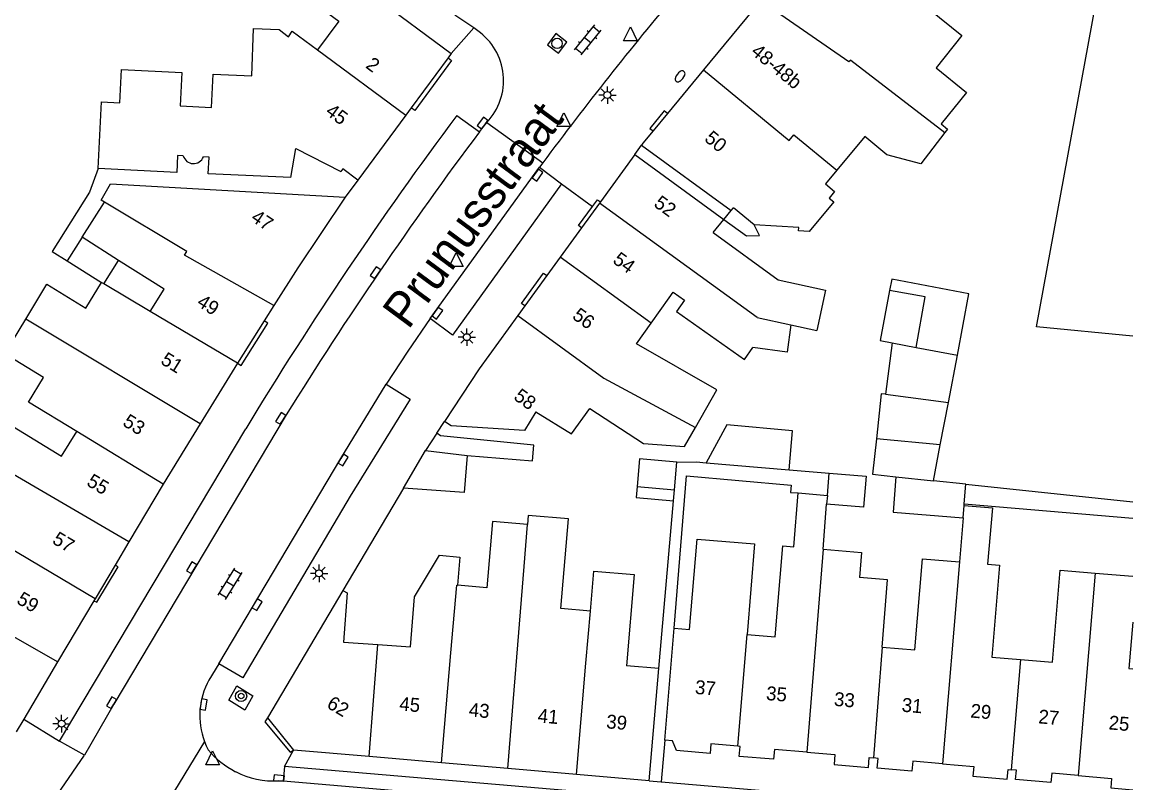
# Model space of a CAD drawing. Extents: x 131000 to 133014, y 396499 to 399001.
# Drawn here: x 132920 to 133000, y 396589.5 to 396644.3 of the extents above; entities that cross this region are included whole.
import ezdxf

# ---------------------------------------------------------------- set-up
doc = ezdxf.new("R2010")
doc.units = 0
for name, color, linetype in [('gg-afsc-erfafscheiding', 7, 'Continuous'), ('gg-afsc-muur', 7, 'Continuous'), ('gg-anno-huisnummerreeks BGT', 7, 'Continuous'), ('gg-anno-openbare ruimte label', 7, 'Continuous'), ('gg-bbg-bijgebouw', 7, 'Continuous'), ('gg-bbg-gedigitaliseerde bebouwing', 7, 'Continuous'), ('gg-bbg-gedigitaliseerde bebouwing onder overbouw', 7, 'Continuous'), ('gg-bbg-gedigitaliseerde bijgebouw', 7, 'Continuous'), ('gg-bbg-gedigitaliseerde overbouw', 7, 'Continuous'), ('gg-bbg-hoofdgebouw', 7, 'Continuous'), ('gg-bbg-luifel en loopbrug', 7, 'Continuous'), ('gg-bbg-pand overbouw', 7, 'Continuous'), ('gg-bbg-tussenscheiding', 7, 'Continuous'), ('gg-knt-verharding', 7, 'Continuous'), ('gg-knt-verharding nz', 7, 'Continuous'), ('gt-grn-weggrens', 7, 'Continuous'), ('gt-symb-boom', 7, 'Continuous'), ('gt-symb-brandkraan', 7, 'Continuous'), ('gt-symb-klinker verharding', 7, 'Continuous'), ('gt-symb-kolk', 7, 'Continuous'), ('gt-symb-lichtmast', 7, 'Continuous'), ('gt-symb-rioolschacht', 7, 'Continuous'), ('gt-symb-waterafsluiter', 7, 'Continuous')]:
    doc.layers.add(name, color=color, linetype=linetype)

# ---------------------------------------------------------------- blocks, each defined once
blk = doc.blocks.new('gt0-LMAST')
at = {"layer": 'gt-symb-lichtmast'}
for p, q in [((-0.182, 0.173), (-0.447, 0.438)), ((-0.005, 0.246), (-0.005, 0.621)), ((0.172, 0.173), (0.437, 0.438)), ((-0.255, -0.004), (-0.63, -0.004)), ((-0.182, -0.181), (-0.447, -0.446)), ((-0.005, -0.254), (-0.005, -0.629)), ((0.437, -0.446), (0.172, -0.181)), ((0.245, -0.004), (0.62, -0.004))]:
    blk.add_line(p, q, dxfattribs=at)
blk.add_circle((-0.005, -0.004), 0.25, dxfattribs=at)
blk = doc.blocks.new('gt0-KOLK')
at = {"layer": 'gt-symb-kolk'}
blk.add_lwpolyline([(0, 0), (0.375, 0), (0.375, 0.4), (-0.375, 0.4), (-0.375, 0), (0, 0)], dxfattribs=at)
blk = doc.blocks.new('gt0-BR')
at = {"layer": 'gt-symb-brandkraan'}
for centre, radius, start, end in [((-0.244, 0), 0.206, 107.56694, 252.43307), ((0.599, -2.664), 3, 106.89205, 107.56694), ((0, -0.691), 0.938, 73.10799, 106.89205), ((-0.599, -2.664), 3, 72.43309, 73.10799), ((0.244, 0), 0.206, 287.56695, 72.43309), ((0.599, 2.664), 3, 252.43307, 253.10797), ((0, 0.691), 0.938, 253.10797, 286.89206), ((-0.599, 2.664), 3, 286.89206, 287.56695)]:
    blk.add_arc(centre, radius, start, end, dxfattribs=at)
blk = doc.blocks.new('gt0-WAFSL')
at = {"layer": 'gt-symb-waterafsluiter'}
for p, q in [((-0.5, -0.333), (0, 0.667)), ((0, 0.667), (0.5, -0.333)), ((0.5, -0.333), (-0.5, -0.333))]:
    blk.add_line(p, q, dxfattribs=at)
blk = doc.blocks.new('gt0-RS')
at = {"layer": 'gt-symb-rioolschacht'}
blk.add_lwpolyline([(-0.5, -0.5), (0.5, -0.5), (0.5, 0.5), (-0.5, 0.5)], close=True, dxfattribs=at)
blk.add_circle((0, 0), 0.375, dxfattribs=at)
blk = doc.blocks.new('gt0-KL1')
at = {"layer": 'gt-symb-klinker verharding'}
for p, q in [((-1.15, 0.3), (1.15, 0.3)), ((-1, -0.3), (-1, 0.3)), ((-0.5, 0.3), (-0.5, 0.45)), ((0, -0.3), (0, 0.3)), ((0.5, 0.3), (0.5, 0.45)), ((1, -0.3), (1, 0.3)), ((-1.15, -0.3), (1.15, -0.3)), ((-0.5, -0.45), (-0.5, -0.3)), ((0.5, -0.45), (0.5, -0.3))]:
    blk.add_line(p, q, dxfattribs=at)
blk = doc.blocks.new('gt0-BOOM')
at = {"layer": 'gt-symb-boom'}
for radius in [0.4, 0.2]:
    blk.add_circle((0, 0), radius, dxfattribs=at)

msp = doc.modelspace()

# ---------------------------------------------------------------- linework, layer by layer
at = {"layer": 'gg-afsc-erfafscheiding'}
for p, q in [((132949.871, 396614.704), (132950.42, 396615.54)), ((132950.14, 396614.527), (132949.871, 396614.704)), ((132966.96, 396600.669), (132967.856, 396611.634)), ((132975.258, 396612.075), (132978.123, 396611.821)), ((132965.85, 396597.753), (132966.909, 396609.842)), ((132987.865, 396609.623), (133000, 396608.598)), ((132966.28, 396592.61), (132966.027, 396589.606))]:
    msp.add_line(p, q, dxfattribs=at)
for points in [[(132925.463, 396633.78), (132924.856, 396632.06), (132922.165, 396627.805), (132923.242, 396627.124)], [(132970.552, 396630.102), (132972.162, 396628.931), (132973.116, 396628.959), (132972.733, 396629.716)], [(132952.05, 396613.11), (132956.766, 396612.712), (132956.856, 396613.843), (132950.14, 396614.527)], [(132967.153, 396612.631), (132968.567, 396612.651), (132969.268, 396612.58)], [(132967.856, 396611.634), (132975.391, 396610.961), (132975.347, 396610.45), (132975.907, 396610.403)]]:
    msp.add_lwpolyline(points, dxfattribs=at)
at = {"layer": 'gg-afsc-muur'}
for p, q in [((132947.47, 396610.76), (132943.09, 396603.38)), ((132987.985, 396611.036), (133000, 396609.776)), ((132966.027, 396589.606), (133000, 396586.725))]:
    msp.add_line(p, q, dxfattribs=at)
at = {"layer": 'gg-bbg-bijgebouw'}
for p, q in [((132947.47, 396610.76), (132949.06, 396613.46)), ((132949.06, 396613.46), (132952.05, 396613.11))]:
    msp.add_line(p, q, dxfattribs=at)
at = {"layer": 'gg-bbg-gedigitaliseerde bebouwing'}
for p, q in [((132924.313, 396628.818), (132925.919, 396631.358)), ((132925.919, 396631.358), (132925.675, 396631.505)), ((132971.079, 396630.742), (132971.246, 396630.943)), ((132972.733, 396629.716), (132971.246, 396630.943)), ((132969.771, 396629.153), (132970.552, 396630.102)), ((132926.942, 396627.156), (132924.313, 396628.818)), ((132925.874, 396625.466), (132925.706, 396625.566)), ((132929.22, 396623.482), (132925.874, 396625.466)), ((132965.313, 396622.64), (132966.605, 396624.469)), ((132964.257, 396621.151), (132965.313, 396622.64)), ((132975.375, 396622.503), (132977.238, 396622.095)), ((132959.563, 396614.664), (132960.887, 396616.489)), ((132957.003, 396616.237), (132959.563, 396614.664)), ((132975.584, 396606.532), (132975.907, 396610.403)), ((132975.907, 396610.403), (132977.997, 396610.229)), ((132977.689, 396606.356), (132977.946, 396609.597)), ((132987.78, 396608.617), (132987.513, 396605.447)), ((132951.522, 396605.787), (132951.348, 396603.756)), ((132964.087, 396604.532), (132963.519, 396597.955)), ((132997.28, 396604.635), (133000, 396604.408))]:
    msp.add_line(p, q, dxfattribs=at)
for points in [[(132934.24, 396645.927), (132940.123, 396646.387), (132942.814, 396644.395), (132941.278, 396642.32)], [(132936.537, 396640.438), (132936.661, 396643.863), (132938.509, 396643.796), (132939.187, 396643.257)], [(132939.187, 396643.257), (132939.45, 396643.658), (132941.278, 396642.32)], [(132925.463, 396633.78), (132925.705, 396638.565), (132927.025, 396638.499), (132927.147, 396640.913), (132931.499, 396640.693), (132931.377, 396638.278), (132933.643, 396638.164), (132933.765, 396640.579), (132936.537, 396640.438)], [(132986.47, 396636.377), (132984.736, 396634.115), (132982.287, 396634.761), (132980.69, 396636.08), (132978.683, 396633.651)], [(132986.199, 396636.983), (132986.659, 396636.611), (132986.47, 396636.377)], [(132931.604, 396634.68), (132931.196, 396634.701), (132931.135, 396633.493), (132925.463, 396633.78)], [(132939.356, 396633.114), (132933.401, 396633.379), (132933.462, 396634.586), (132933.048, 396634.607)], [(132978.683, 396633.651), (132977.863, 396632.658), (132978.522, 396632.114), (132978.133, 396631.644), (132978.462, 396631.373), (132976.692, 396629.229), (132975.931, 396629.273), (132975.945, 396629.531), (132972.733, 396629.716)], [(132925.675, 396631.505), (132926.359, 396632.658), (132943.27, 396631.71)], [(132969.771, 396629.153), (132974.456, 396625.753), (132977.875, 396625.004), (132977.238, 396622.095)], [(132929.22, 396623.482), (132930.229, 396625.078), (132926.942, 396627.156)], [(132920.256, 396622.932), (132921.782, 396625.437), (132924.58, 396623.725), (132925.706, 396625.566)], [(132966.605, 396624.469), (132966.893, 396624.877), (132967.71, 396624.3), (132967.133, 396623.484), (132972.034, 396620.022), (132972.636, 396620.875)], [(132923.928, 396614.834), (132920.454, 396616.95), (132921.537, 396618.73), (132918.736, 396620.436), (132920.256, 396622.932)], [(132975.375, 396622.503), (132975.114, 396620.545), (132972.636, 396620.875)], [(132968.489, 396615.119), (132970.045, 396617.833), (132964.257, 396621.151)], [(132917.05, 396616.584), (132922.834, 396613.045), (132923.928, 396614.834)], [(132960.887, 396616.489), (132964.765, 396613.963), (132967.705, 396613.751), (132968.489, 396615.119)], [(132987.855, 396609.51), (132989.887, 396609.338), (132989.545, 396605.277), (132990.397, 396605.206)], [(132956.398, 396608.138), (132953.871, 396608.354), (132953.461, 396603.575), (132951.348, 396603.756)], [(132960.925, 396601.893), (132958.796, 396602.075), (132959.349, 396608.536), (132956.454, 396608.784), (132956.398, 396608.138)], [(132966.96, 396600.669), (132968.068, 396600.577), (132968.609, 396607.083), (132972.756, 396606.738), (132972.213, 396600.208)], [(132972.213, 396600.208), (132974.241, 396600.039), (132974.788, 396606.598), (132975.584, 396606.532)], [(132977.689, 396606.356), (132980.468, 396606.124), (132980.317, 396604.313)], [(132981.955, 396599.3), (132984.309, 396599.103), (132984.857, 396605.668), (132987.513, 396605.447)], [(132990.397, 396605.206), (132989.844, 396598.578), (132991.923, 396598.404)], [(132960.925, 396601.893), (132961.171, 396604.775), (132964.087, 396604.532)], [(132991.923, 396598.404), (132994.226, 396598.212), (132994.78, 396604.844), (132997.28, 396604.635)], [(132981.955, 396599.3), (132982.341, 396604.144), (132980.317, 396604.313)], [(133000, 396601.095), (132999.722, 396597.77), (133000, 396597.747)]]:
    msp.add_lwpolyline(points, dxfattribs=at)
msp.add_arc((132932.338, 396634.885), 0.762, 195.62978, 338.58208, dxfattribs=at)
at = {"layer": 'gg-bbg-gedigitaliseerde bebouwing onder overbouw'}
for p, q in [((132964.119, 396634.78), (132970.552, 396630.102)), ((132964.606, 396635.449), (132971.079, 396630.742))]:
    msp.add_line(p, q, dxfattribs=at)
at = {"layer": 'gg-bbg-gedigitaliseerde bijgebouw'}
for p, q in [((132982.669, 396621.214), (132982.176, 396617.514)), ((132986.713, 396616.91), (132987.362, 396620.335)), ((132986.135, 396613.86), (132986.713, 396616.91)), ((132985.647, 396611.284), (132986.135, 396613.86)), ((132966.979, 396610.639), (132967.153, 396612.631)), ((132969.268, 396612.58), (132975.258, 396612.075)), ((132977.997, 396610.229), (132978.123, 396611.821)), ((132964.289, 396610.874), (132966.979, 396610.639)), ((132987.985, 396611.036), (132985.647, 396611.284)), ((132987.865, 396609.623), (132987.985, 396611.036)), ((132987.855, 396609.51), (132987.865, 396609.623))]:
    msp.add_line(p, q, dxfattribs=at)
for points in [[(132987.362, 396620.335), (132988.198, 396624.75), (132982.631, 396625.793), (132982.479, 396624.983)], [(132982.479, 396624.983), (132981.804, 396621.376), (132982.669, 396621.214)], [(132982.176, 396617.514), (132981.88, 396617.553), (132981.532, 396614.296)], [(132975.258, 396612.075), (132975.494, 396614.868), (132970.76, 396615.316), (132969.268, 396612.58)], [(132981.532, 396614.296), (132981.261, 396611.752), (132982.932, 396611.574)], [(132952.05, 396613.11), (132951.838, 396610.446), (132947.47, 396610.76)], [(132967.153, 396612.631), (132964.463, 396612.867), (132964.289, 396610.874)], [(132978.123, 396611.821), (132980.787, 396611.609), (132980.61, 396609.385), (132977.946, 396609.597)], [(132982.932, 396611.574), (132982.729, 396609.019), (132987.78, 396608.617)]]:
    msp.add_lwpolyline(points, dxfattribs=at)
at = {"layer": 'gg-bbg-gedigitaliseerde overbouw'}
msp.add_line((132970.552, 396630.102), (132971.079, 396630.742), dxfattribs=at)
at = {"layer": 'gg-bbg-hoofdgebouw'}
for p, q in [((132940.47, 396649.79), (132950.91, 396642.06)), ((132972.62, 396645.17), (132969.083, 396640.887)), ((132950.91, 396642.06), (132950.672, 396641.738)), ((132950.672, 396641.738), (132948.018, 396638.142)), ((132969.083, 396640.887), (132966.482, 396637.738)), ((132948.018, 396638.142), (132947.631, 396637.617)), ((132947.631, 396637.617), (132944.18, 396632.94)), ((132966.482, 396637.738), (132965.439, 396636.475)), ((132964.119, 396634.78), (132961.647, 396631.381)), ((132961.576, 396631.283), (132960.289, 396629.51)), ((132961.647, 396631.381), (132961.576, 396631.283)), ((132960.289, 396629.51), (132958.757, 396627.398)), ((132958.757, 396627.398), (132957.793, 396626.07)), ((132957.793, 396626.07), (132956.203, 396623.879)), ((132938.132, 396623.896), (132937.434, 396622.792)), ((132956.203, 396623.879), (132955.708, 396623.197)), ((132937.434, 396622.792), (132935.51, 396619.749)), ((132935.51, 396619.749), (132932.827, 396615.394)), ((132932.827, 396615.394), (132930.158, 396611.039)), ((132930.158, 396611.039), (132927.689, 396606.886)), ((132927.689, 396606.886), (132926.693, 396605.211)), ((132926.693, 396605.211), (132925.244, 396602.773)), ((132925.244, 396602.773), (132925.166, 396602.642)), ((132943.09, 396603.38), (132937.66, 396594.21)), ((132925.166, 396602.642), (132922.545, 396598.232)), ((132966.28, 396592.61), (132966.96, 396600.669)), ((132922.545, 396598.232), (132920.103, 396594.123)), ((132965.85, 396597.753), (132963.519, 396597.955)), ((132965.15, 396589.68), (132965.85, 396597.753)), ((132920.103, 396594.123), (132919.56, 396593.21)), ((132937.66, 396594.21), (132939.53, 396591.88)), ((132944.982, 396591.412), (132939.53, 396591.88)), ((132950.204, 396590.963), (132944.982, 396591.412)), ((132954.989, 396590.553), (132950.204, 396590.963)), ((132959.919, 396590.129), (132954.989, 396590.553)), ((132965.15, 396589.68), (132959.919, 396590.129))]:
    msp.add_line(p, q, dxfattribs=at)
for points in [[(132978.15, 396651.05), (132987.697, 396643.344), (132985.825, 396641.025), (132988.027, 396639.247), (132986.199, 396636.983)], [(133000, 396621.7), (132993.062, 396622.364), (132997.566, 396646.998), (133000, 396646.763)], [(132965.439, 396636.475), (132964.711, 396635.594), (132964.606, 396635.449)], [(132939.356, 396633.114), (132939.704, 396635.222), (132942.957, 396633.553)], [(132944.18, 396632.94), (132943.1, 396633.74), (132942.957, 396633.553)], [(132943.27, 396631.71), (132939.86, 396626.63), (132938.132, 396623.896)], [(132955.708, 396623.197), (132952.91, 396619.34), (132950.42, 396615.54)], [(132957.003, 396616.237), (132956.182, 396614.902), (132950.888, 396615.233), (132950.42, 396615.54)], [(132945.606, 396599.487), (132947.967, 396599.317), (132948.265, 396602.924), (132950.06, 396605.916), (132951.522, 396605.787)], [(132943.09, 396603.38), (132943.4, 396603.21), (132943.144, 396599.665), (132945.606, 396599.487)], [(132971.543, 396592.158), (132969.601, 396592.325), (132969.562, 396591.65), (132967.14, 396591.863), (132966.838, 396592.562), (132966.28, 396592.61)], [(132976.526, 396591.731), (132974.184, 396591.932), (132974.123, 396591.22), (132971.647, 396591.433), (132971.708, 396592.144), (132971.543, 396592.158)], [(132976.526, 396591.731), (132978.537, 396591.558), (132978.482, 396590.841), (132980.954, 396590.634), (132981.014, 396591.345), (132981.319, 396591.319)], [(132986.282, 396590.893), (132984.144, 396591.077), (132984.081, 396590.371), (132981.593, 396590.594), (132981.653, 396591.29), (132981.319, 396591.319)], [(132986.282, 396590.893), (132988.546, 396590.699), (132988.487, 396590.009), (132990.959, 396589.779), (132991.025, 396590.486), (132991.228, 396590.469)], [(132996.063, 396590.054), (132994.161, 396590.217), (132994.103, 396589.542), (132991.556, 396589.77), (132991.613, 396590.436), (132991.228, 396590.469)], [(132996.063, 396590.054), (132998.472, 396589.847), (132998.415, 396589.159), (133000, 396589.023)]]:
    msp.add_lwpolyline(points, dxfattribs=at)
at = {"layer": 'gg-bbg-luifel en loopbrug'}
for p, q in [((132924.313, 396628.818), (132923.242, 396627.124)), ((132923.242, 396627.124), (132925.706, 396625.566)), ((132925.874, 396625.466), (132926.942, 396627.156)), ((132966.909, 396609.842), (132966.979, 396610.639))]:
    msp.add_line(p, q, dxfattribs=at)
msp.add_lwpolyline([(132964.289, 396610.874), (132964.219, 396610.077), (132966.909, 396609.842)], dxfattribs=at)
at = {"layer": 'gg-bbg-pand overbouw'}
msp.add_line((132964.119, 396634.78), (132964.606, 396635.449), dxfattribs=at)
at = {"layer": 'gg-bbg-tussenscheiding'}
for p, q in [((132941.278, 396642.32), (132947.631, 396637.617)), ((132979.679, 396641.584), (132986.47, 396636.377)), ((132975.592, 396636.205), (132978.683, 396633.651)), ((132972.942, 396623.036), (132961.576, 396631.283)), ((132965.313, 396622.64), (132958.757, 396627.398)), ((132932.827, 396615.394), (132920.256, 396622.932)), ((132935.51, 396619.749), (132929.22, 396623.482)), ((132972.942, 396623.036), (132975.375, 396622.503)), ((132982.669, 396621.214), (132984.393, 396620.891)), ((132984.393, 396620.891), (132987.362, 396620.335)), ((132982.176, 396617.514), (132986.713, 396616.91)), ((132967.562, 396615.619), (132968.489, 396615.119)), ((132930.158, 396611.039), (132923.928, 396614.834)), ((132927.689, 396606.886), (132915.469, 396614)), ((132986.135, 396613.86), (132981.532, 396614.296)), ((132982.932, 396611.574), (132985.647, 396611.284)), ((132977.997, 396610.229), (132977.946, 396609.597)), ((132987.78, 396608.617), (132987.855, 396609.51)), ((132956.156, 396605.116), (132956.398, 396608.138)), ((132925.244, 396602.773), (132918.866, 396606.562)), ((132977.689, 396606.356), (132976.526, 396591.731)), ((132954.989, 396590.553), (132956.156, 396605.116)), ((132987.513, 396605.447), (132986.282, 396590.893)), ((132997.28, 396604.635), (132996.063, 396590.054)), ((132922.545, 396598.232), (132912.748, 396603.843)), ((132960.605, 396598.154), (132960.925, 396601.893)), ((132971.543, 396592.158), (132972.213, 396600.208)), ((132944.982, 396591.412), (132945.606, 396599.487)), ((132950.204, 396590.963), (132950.884, 396598.883)), ((132981.955, 396599.3), (132981.319, 396591.319)), ((132959.919, 396590.129), (132960.605, 396598.154)), ((132991.923, 396598.404), (132991.228, 396590.469))]:
    msp.add_line(p, q, dxfattribs=at)
for points in [[(132979.679, 396641.584), (132979.556, 396641.448), (132973.626, 396645.531)], [(132969.083, 396640.887), (132975.241, 396635.781), (132975.592, 396636.205)], [(132938.132, 396623.896), (132931.698, 396627.533), (132931.854, 396627.787), (132925.919, 396631.358)], [(132984.393, 396620.891), (132985.041, 396624.526), (132982.479, 396624.983)], [(132955.708, 396623.197), (132961.905, 396618.669), (132967.562, 396615.619)], [(132950.884, 396598.883), (132951.303, 396603.76), (132951.348, 396603.756)]]:
    msp.add_lwpolyline(points, dxfattribs=at)
at = {"layer": 'gg-knt-verharding'}
for p, q in [((132952.525, 396643.896), (132951.153, 396644.826)), ((132952.813, 396643.7), (132952.525, 396643.896)), ((132951.301, 396637.599), (132952.933, 396636.413)), ((132952.933, 396636.413), (132953.479, 396637.097)), ((132953.479, 396637.097), (132957.502, 396634.187)), ((132957.502, 396634.187), (132957.262, 396633.862)), ((132957.262, 396633.862), (132958.856, 396632.665)), ((132944.18, 396632.94), (132943.27, 396631.71)), ((132922.687, 396592.522), (132936.095, 396615.022)), ((132934.155, 396598.107), (132933.444, 396596.928)), ((132924.483, 396591.526), (132922.687, 396592.522)), ((132938.792, 396589.641), (132938.48, 396589.667)), ((132983.574, 396585.843), (132938.792, 396589.641))]:
    msp.add_line(p, q, dxfattribs=at)
for points in [[(132950.672, 396641.738), (132950.93, 396641.548), (132948.276, 396637.952), (132948.018, 396638.142)], [(132966.482, 396637.738), (132966.242, 396637.937), (132965.21, 396636.664), (132965.439, 396636.475)], [(132958.856, 396632.665), (132951.006, 396621.761), (132949.378, 396622.959)], [(132961.091, 396631.043), (132961.447, 396631.526), (132961.647, 396631.381)], [(132960.289, 396629.51), (132960.074, 396629.666), (132961.091, 396631.043)], [(132956.203, 396623.879), (132955.969, 396624.048), (132957.555, 396626.244), (132957.793, 396626.07)], [(132935.51, 396619.749), (132935.764, 396619.589), (132937.687, 396622.631), (132937.434, 396622.792)], [(132949.378, 396622.959), (132947.77, 396620.62), (132946.225, 396618.236)], [(132946.225, 396618.236), (132947.941, 396617.168), (132943.633, 396610.167), (132935.89, 396597.087), (132934.155, 396598.107)], [(132925.166, 396602.642), (132925.371, 396602.528), (132926.914, 396605.08), (132926.693, 396605.211)], [(132934.878, 396595.481), (132935.469, 396596.502), (132936.614, 396595.783), (132936.024, 396594.763), (132934.878, 396595.481)], [(132937.66, 396594.21), (132937.487, 396593.915), (132939.296, 396591.731), (132939.53, 396591.88)], [(132933.129, 396592.51), (132933.256, 396592.202), (132933.402, 396591.902)], [(132919.416, 396583.827), (132920.284, 396585.405), (132924.483, 396591.526)]]:
    msp.add_lwpolyline(points, dxfattribs=at)
for centre, radius, start, end in [((133160.194, 396483.732), 252.429, 139.87326, 143.41409), ((132950.277, 396640.109), 4.396, 316.75408, 54.76504), ((133183.776, 396464.614), 289.773, 143.34698, 148.73113), ((132938.104, 396594.376), 5.313, 151.28758, 200.55594), ((132938.169, 396595.857), 6.194, 219.68359, 243.14599), ((132938.176, 396595.855), 6.195, 243.07678, 272.81175)]:
    msp.add_arc(centre, radius, start, end, dxfattribs=at)
at = {"layer": 'gg-knt-verharding nz'}
for p, q in [((132949.378, 396622.959), (132957.262, 396633.862)), ((132938.882, 396590.696), (132938.792, 396589.641))]:
    msp.add_line(p, q, dxfattribs=at)
for points in [[(132934.155, 396598.107), (132942.954, 396612.876), (132946.225, 396618.236)], [(132939.021, 396616.031), (132926.601, 396595.202), (132924.483, 396591.526)], [(132983.574, 396585.843), (132983.662, 396586.884), (132938.882, 396590.696)]]:
    msp.add_lwpolyline(points, dxfattribs=at)
msp.add_arc((133180.99, 396465.811), 284.807, 143.20101, 148.16699, dxfattribs=at)
at = {"layer": 'gt-grn-weggrens'}
for p, q in [((132952.525, 396643.896), (132950.91, 396642.06)), ((132958.856, 396632.665), (132961.091, 396631.043)), ((132949.871, 396614.704), (132949.06, 396613.46)), ((132920.103, 396594.123), (132922.687, 396592.522)), ((132933.129, 396592.51), (132929.385, 396586.361)), ((132938.882, 396590.696), (132939.53, 396591.88)), ((132965.15, 396589.68), (132966.027, 396589.606))]:
    msp.add_line(p, q, dxfattribs=at)

# ---------------------------------------------------------------- block references
at = {"layer": 'gt-symb-boom'}
msp.add_blockref('gt0-BOOM', (132935.767, 396595.779), dxfattribs=at)
at = {"layer": 'gt-symb-brandkraan', "rotation": -127.60353699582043}
msp.add_blockref('gt0-BR', (132967.389, 396640.415), dxfattribs=at)
at = {"layer": 'gt-symb-klinker verharding'}
for p, rotation in [((132960.727, 396643.032), -128.99099404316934), ((132934.978, 396603.858), 58.40750843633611)]:
    msp.add_blockref('gt0-KL1', p, dxfattribs=dict(at, rotation=rotation))
at = {"layer": 'gt-symb-kolk'}
for p, rotation in [((132953.321, 396636.928), 52.969610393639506), ((132956.961, 396633.412), -125.96415629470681), ((132945.611, 396626.16), 55.72173342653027), ((132949.748, 396623.469), -126.0105254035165), ((132938.792, 396615.667), 57.7881026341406), ((132942.954, 396612.876), -120.8752916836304), ((132932.376, 396604.918), 59.15409543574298), ((132936.743, 396602.456), -120.7474728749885), ((132926.601, 396595.202), 59.28180933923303), ((132932.856, 396595.204), -98.97262661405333), ((132938.48, 396589.667), -4.820766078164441)]:
    msp.add_blockref('gt0-KOLK', p, dxfattribs=dict(at, rotation=rotation))
at = {"layer": 'gt-symb-lichtmast'}
for p in [(132962.159, 396639.071), (132952.034, 396621.629), (132941.389, 396604.62), (132922.836, 396593.792)]:
    msp.add_blockref('gt0-LMAST', p, dxfattribs=at)
at = {"layer": 'gt-symb-rioolschacht', "rotation": 52.843625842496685}
msp.add_blockref('gt0-RS', (132958.53, 396642.785), dxfattribs=at)
at = {"layer": 'gt-symb-waterafsluiter'}
for p in [(132963.806, 396643.314), (132959.007, 396637.128), (132951.252, 396627.038), (132933.714, 396591.156)]:
    msp.add_blockref('gt0-WAFSL', p, dxfattribs=at)

# ---------------------------------------------------------------- texts
at = {"layer": 'gg-anno-huisnummerreeks BGT'}
for s, rotation, p in [('48-48b', 320.4, (132972.429, 396642.073)), ('2', 323.5, (132944.675, 396641.078)), ('45', 323.6, (132941.776, 396637.728)), ('50', 320.4, (132969.076, 396635.817)), ('52', 324, (132965.426, 396631.098)), ('47', 326.1, (132936.405, 396630.055)), ('54', 324, (132962.47, 396627.028)), ('49', 327.7, (132932.506, 396623.937)), ('56', 324, (132959.557, 396623.014)), ('51', 328.3, (132929.905, 396619.758)), ('58', 324, (132955.336, 396617.196)), ('53', 328.5, (132927.169, 396615.302)), ('55', 329.3, (132924.572, 396610.99)), ('57', 329.3, (132922.094, 396606.821)), ('59', 329.3, (132919.524, 396602.498)), ('37', 355.1, (132968.437, 396595.937)), ('35', 355.1, (132973.559, 396595.498)), ('62', 329.3, (132941.865, 396594.987)), ('45', 355.1, (132947.137, 396594.739)), ('33', 355.1, (132978.448, 396595.078)), ('31', 355.1, (132983.326, 396594.659)), ('43', 355.1, (132952.14, 396594.31)), ('41', 355.1, (132957.105, 396593.884)), ('29', 355.1, (132988.28, 396594.234)), ('27', 355.1, (132993.171, 396593.815)), ('39', 355.1, (132962.042, 396593.459)), ('25', 355.1, (132998.232, 396593.38))]:
    msp.add_text(s, height=1, rotation=rotation, dxfattribs=at).set_placement(p)
at = {"layer": 'gg-anno-openbare ruimte label'}
msp.add_text('Prunusstraat', height=2.5, rotation=53.5, dxfattribs=at).set_placement((132947.809, 396622.105))

doc.saveas('drawing.dxf')
